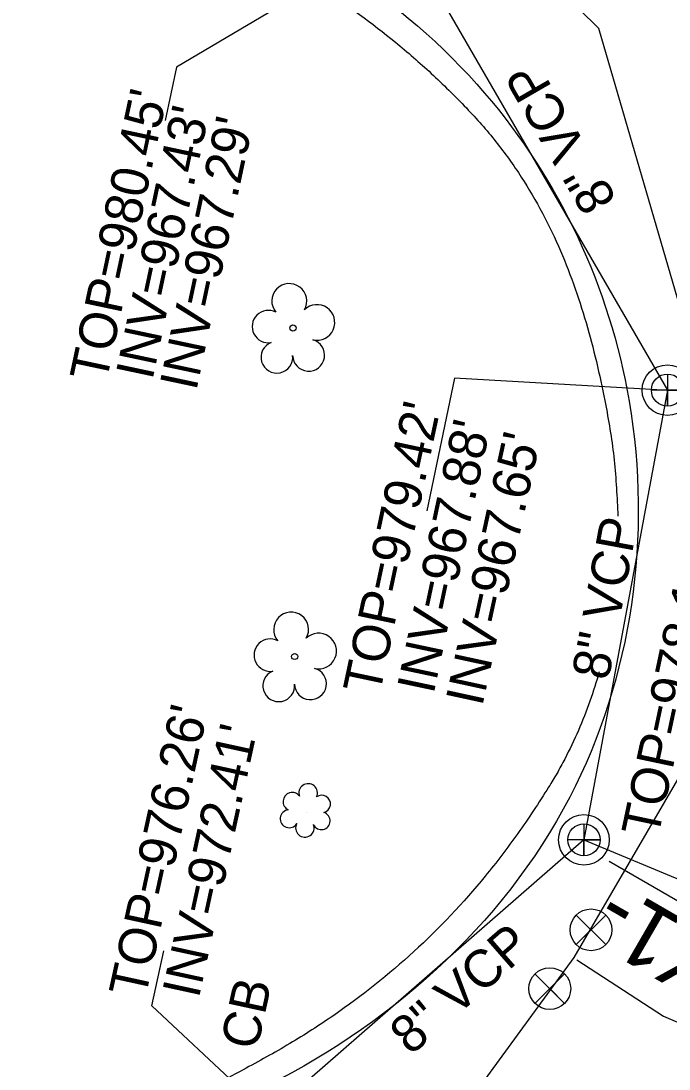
# Model space of a CAD drawing. Extents: x 1614427 to 1617186, y 896524 to 905462.
# Drawn here: x 1616318.6 to 1616387.6, y 901700.8 to 901812.5 of the extents above; entities that cross this region are included whole.
import ezdxf

# ---------------------------------------------------------------- set-up
doc = ezdxf.new("R2010")
doc.units = 0
for name, color, linetype in [('Exist Horizontal Alignment', 7, 'Continuous'), ('Exist Horizontal Alignment Direction Label', 7, 'Continuous'), ('Exist Roads Curbs', 7, 'Continuous'), ('Exist Roads EOP', 7, 'Continuous'), ('Exist Structure Minor Catch Basin Leader', 7, 'Continuous'), ('Exist Structure Minor Catch Basin Text', 7, 'Continuous'), ('Exist Structure Minor Catch Basin Top Elevation', 7, 'Continuous'), ('Exist Structure Minor Pipes RCP 18 Inch Invert', 7, 'Continuous'), ('Exist Utilities Sanitary Sewer Manhole CELL', 7, 'Continuous'), ('Exist Utilities Sanitary Sewer Manhole Leader', 7, 'Continuous'), ('Exist Utilities Sanitary Sewer Manhole Text', 7, 'Continuous'), ('Exist Utilities Sanitary Sewer UG Line', 7, 'Continuous'), ('Exist Utilities Sanitary Sewer UG Line Invert Elevation', 7, 'Continuous'), ('Exist Utilities Sanitary Sewer UG Line Text', 7, 'Continuous'), ('Exist Utilities Water UG Line SUE LOS B', 7, 'Continuous'), ('Exist Utilities Water Valve CELL', 7, 'Continuous'), ('Exist Vegetation Shrub CELL', 7, 'Continuous'), ('Exist Vegetation Tree CELL', 7, 'Continuous')]:
    doc.layers.add(name, color=color, linetype=linetype)

# ---------------------------------------------------------------- blocks, each defined once
blk = doc.blocks.new('EXIST UTILITIES SANITARY SEWER MANHOLE')
at = {"layer": 'Exist Utilities Sanitary Sewer Manhole CELL'}
blk.add_lwpolyline([(0, 0.03425), (0, -0.03425), (0, 0), (0.03425, 0), (-0.03425, 0)], dxfattribs=at)
for radius in [0.05389, 0.03425]:
    blk.add_circle((0, 0), radius, dxfattribs=at)
blk = doc.blocks.new('EXIST UTILITIES WATER VALVE')
at = {"layer": 'Exist Utilities Water Valve CELL'}
blk.add_lwpolyline([(0.0315, 0.0315), (-0.0315, -0.0315), (0, 0), (0.0315, -0.0315), (-0.0315, 0.0315)], dxfattribs=at)
blk.add_circle((0, 0), 0.0445, dxfattribs=at)

msp = doc.modelspace()

# ---------------------------------------------------------------- linework, layer by layer
at = {"layer": 'Exist Horizontal Alignment'}
msp.add_line((1616381.21, 901722.98), (1616409.4, 901706.66), dxfattribs=at)
at = {"layer": 'Exist Roads Curbs'}
for points in [[(1616332.67, 901824.1), (1616333.59, 901823.8), (1616338.07, 901822.2), (1616342.39, 901820.37), (1616350.62, 901815.9), (1616358.44, 901810.24), (1616362.25, 901806.92), (1616364.13, 901805.12), (1616366, 901803.23), (1616369.15, 901799.63), (1616371.85, 901795.87), (1616376.02, 901788.01), (1616378.89, 901779.84), (1616379.96, 901775.69), (1616380.84, 901771.53), (1616381.73, 901765.72), (1616382.14, 901759.75)], [(1616380.15, 901743.17), (1616379.15, 901740.02), (1616377.93, 901736.92), (1616376.47, 901733.87), (1616375.65, 901732.36), (1616374.76, 901730.88), (1616371.47, 901725.94), (1616368, 901721.39), (1616360.41, 901713.36), (1616351.87, 901706.56), (1616347.19, 901703.55), (1616342.22, 901700.76), (1616335.69, 901697.69), (1616328.9, 901695.99), (1616319.14, 901695.02)]]:
    msp.add_spline(points, degree=3, dxfattribs=at)
at = {"layer": 'Exist Roads EOP'}
msp.add_spline([(1616333.28, 901826.54), (1616334.32, 901826.26), (1616367.94, 901804.82), (1616383.33, 901771.99), (1616377, 901729.79), (1616343.54, 901698.47), (1616329.29, 901693.56), (1616319.23, 901692.52), (1616318.57, 901692.52)], degree=3, dxfattribs=at)
at = {"layer": 'Exist Structure Minor Catch Basin Leader'}
msp.add_lwpolyline([(1616341.91, 901698.76), (1616332.51, 901707.59), (1616333.78, 901713.45)], dxfattribs=at)
at = {"layer": 'Exist Utilities Sanitary Sewer Manhole Leader'}
for points in [[(1616359.23, 901821.87), (1616335.13, 901807.57), (1616333.93, 901801.91)], [(1616387.51, 901773.13), (1616364.73, 901774.44), (1616361.8, 901760.31)]]:
    msp.add_lwpolyline(points, dxfattribs=at)
at = {"layer": 'Exist Utilities Sanitary Sewer UG Line'}
for p, q in [((1616359.23, 901821.87), (1616387.41, 901773.17)), ((1616387.41, 901773.17), (1616378.52, 901725.26)), ((1616378.52, 901725.26), (1616329.35, 901682.4)), ((1616378.52, 901725.26), (1616482.73, 901681.78))]:
    msp.add_line(p, q, dxfattribs=at)
at = {"layer": 'Exist Utilities Water UG Line SUE LOS B'}
for points in [[(1616329.45, 901690.36), (1616342.17, 901690.8), (1616365.7, 901696.57), (1616377.46, 901712.71), (1616391.13, 901736.19), (1616397.14, 901746.76), (1616391.33, 901773.21), (1616380.11, 901811.7), (1616365.35, 901826.25), (1616379.53, 901838.14), (1616381.44, 901842.74)], [(1616377.76, 901712.49), (1616386.98, 901706.49), (1616408.27, 901697.32), (1616425.93, 901691.58), (1616468.83, 901676.83), (1616508.94, 901664.1), (1616510.82, 901664.64), (1616537.41, 901680.97), (1616540.7, 901682.62)]]:
    msp.add_lwpolyline(points, dxfattribs=at)
at = {"layer": 'Exist Vegetation Shrub CELL'}
msp.add_line((1616348.93, 901728.21), (1616348.93, 901728.21), dxfattribs=at)
for centre, radius, start, end in [((1616349.15, 901730.25), 0.99, 334.8391, 200.4717), ((1616347.44, 901729.34), 0.968, 35.8908, 245.4216), ((1616350.6, 901729.08), 0.929, 284.4567, 126.0861), ((1616347.13, 901727.5), 0.955, 95.1099, 327.9534), ((1616350.56, 901727.28), 0.937, 204.9913, 73.4601), ((1616348.8, 901726.53), 0.984, 151.2797, 21.387)]:
    msp.add_arc(centre, radius, start, end, dxfattribs=at)
at = {"layer": 'Exist Vegetation Tree CELL'}
for p, q in [((1616347.53, 901779.79), (1616347.53, 901779.79)), ((1616347.72, 901744.79), (1616347.72, 901744.79))]:
    msp.add_line(p, q, dxfattribs=at)
for centre in [(1616347.53, 901779.79), (1616347.72, 901744.79)]:
    msp.add_circle(centre, 0.326, dxfattribs=at)
for centre, radius, start, end in [((1616347.14, 901782.66), 1.86, 330.1651, 219.7134), ((1616350.08, 901780.38), 1.9, 257.1011, 134.1999), ((1616344.92, 901779.94), 1.73, 62.6636, 279.3457), ((1616349.2, 901776.89), 1.7, 181.2822, 74.56), ((1616345.82, 901776.67), 1.69, 111.5671, 6.231), ((1616347.34, 901747.66), 1.86, 330.1651, 219.7134), ((1616350.27, 901745.38), 1.9, 257.1011, 134.1999), ((1616345.12, 901744.94), 1.73, 62.6636, 279.3457), ((1616346.02, 901741.67), 1.69, 111.5671, 6.231), ((1616349.39, 901741.89), 1.7, 181.2822, 74.56)]:
    msp.add_arc(centre, radius, start, end, dxfattribs=at)

# ---------------------------------------------------------------- block references
at = {"layer": 'Exist Utilities Sanitary Sewer Manhole CELL', "xscale": 50, "yscale": 50}
for p in [(1616387.41, 901773.17), (1616378.52, 901725.26)]:
    msp.add_blockref('EXIST UTILITIES SANITARY SEWER MANHOLE', p, dxfattribs=at)
at = {"layer": 'Exist Utilities Water Valve CELL', "xscale": 50, "yscale": 50}
for p in [(1616379.27, 901715.67), (1616374.88, 901709.41)]:
    msp.add_blockref('EXIST UTILITIES WATER VALVE', p, dxfattribs=at)

# ---------------------------------------------------------------- texts
at = {"layer": 'Exist Horizontal Alignment Direction Label'}
msp.add_text('-EY1-', height=7, rotation=149.9333, dxfattribs=at).set_placement((1616402.84, 901708.86))
at = {"layer": 'Exist Structure Minor Catch Basin Text'}
msp.add_text('CB', height=4, rotation=77.7167, dxfattribs=at).set_placement((1616343.7, 901702.74))
at = {"layer": 'Exist Structure Minor Catch Basin Top Elevation'}
msp.add_text("TOP=976.26'", height=4, rotation=77.7167, dxfattribs=at).set_placement((1616331.81, 901708.3))
at = {"layer": 'Exist Structure Minor Pipes RCP 18 Inch Invert'}
msp.add_text("INV=972.41'", height=4, rotation=77.7167, dxfattribs=at).set_placement((1616337.5, 901708.27))
at = {"layer": 'Exist Utilities Sanitary Sewer Manhole Text'}
for s, p in [("TOP=980.45'", (1616327.65, 901773.88)), ("TOP=979.42'", (1616356.75, 901740.59)), ("TOP=978.13'", (1616386.4, 901725.38))]:
    msp.add_text(s, height=4, rotation=78.0167, dxfattribs=at).set_placement(p)
at = {"layer": 'Exist Utilities Sanitary Sewer UG Line Invert Elevation'}
for s, height, rotation, p in [("INV=967.43'", 4, 78.0167, (1616332.56, 901774.14)), ("INV=967.29'", 4, 78.0167, (1616337.23, 901772.99)), ("INV=967.88'", 4.0017, 78.0167, (1616362.5, 901740.68)), ("INV=967.65'", 4.0017, 77.7167, (1616367.68, 901739.37))]:
    msp.add_text(s, height=height, rotation=rotation, dxfattribs=at).set_placement(p)
at = {"layer": 'Exist Utilities Sanitary Sewer UG Line Text'}
for rotation, p in [(120.0541, (1616382.09, 901793.47)), (79.4862, (1616381.12, 901742.14)), (41.0754, (1616360.07, 901702.21))]:
    msp.add_text('8" VCP', height=4, rotation=rotation, dxfattribs=at).set_placement(p)

doc.saveas('drawing.dxf')
